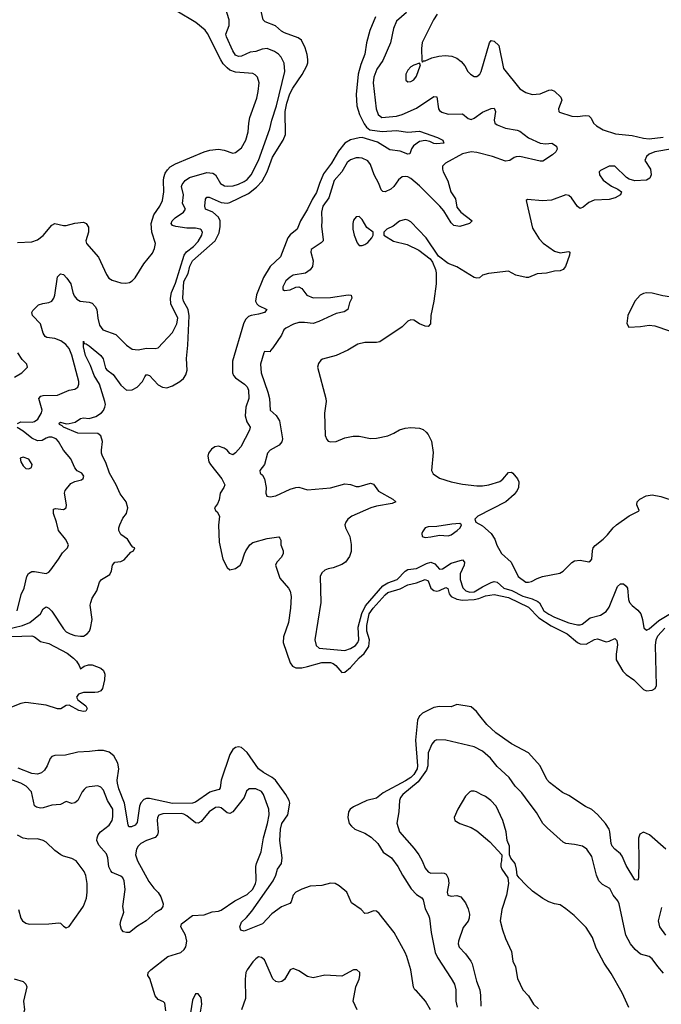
# Model space of a CAD drawing. Header units: inches. Extents: x 1678809 to 1859548, y 384609 to 522868.
# Tile 318 of 386: x 1785366 to 1789834, y 447989 to 454851. Entities that reach past the tile are written whole.
import ezdxf

# ---------------------------------------------------------------- set-up
doc = ezdxf.new("R2010")
doc.units = ezdxf.units.IN
doc.header["$MEASUREMENT"] = 0
doc.layers.add('B7484', color=7, linetype='Continuous')
doc.layers.add('B7485', color=7, linetype='Continuous')

msp = doc.modelspace()

# ---------------------------------------------------------------- linework, layer by layer
at = {"layer": 'B7484', "color": 5}
for points, elevation in [([(1788151.6, 450000), (1788150, 449998.4), (1788136.2, 449970), (1788122.6, 449830), (1788135.7, 449650), (1788132.9, 449630), (1788110.9, 449590), (1788090, 449569.4), (1788053.4, 449546.6), (1787897, 449463), (1787850, 449425.6), (1787784, 449410), (1787690, 449364.8), (1787668.1, 449350), (1787656.9, 449330), (1787650.3, 449290), (1787661.5, 449250), (1787675.8, 449230), (1787699.1, 449210), (1787770, 449180.6), (1787814.8, 449154.8), (1787859.6, 449110), (1787896.3, 449050), (1787954.7, 449010), (1787999.8, 448950), (1788031, 448890), (1788092.6, 448792.6), (1788130, 448755.4), (1788167.6, 448730), (1788176.3, 448716.3), (1788190, 448655.5), (1788214, 448610), (1788219.3, 448590), (1788231, 448489), (1788258.3, 448350), (1788275.7, 448315.7), (1788371.5, 448170), (1788392.9, 448130), (1788403.6, 448090), (1788404.1, 448010), (1788412.6, 447970)], 240), ([(1789864.8, 449070), (1789752.9, 449170), (1789710, 449188.6), (1789684.9, 449175.1), (1789674.3, 449145.7), (1789677.8, 448990), (1789674.3, 448870), (1789670, 448854), (1789650, 448857), (1789590, 448957.4), (1789561.2, 449021.2), (1789550, 449037.3), (1789509.6, 449070), (1789491.5, 449091.5), (1789484.6, 449110), (1789475.9, 449190), (1789469.9, 449210), (1789444.7, 449250), (1789390, 449312.3), (1789350, 449347), (1789306.9, 449366.9), (1789190, 449444.7), (1789146.2, 449466.2), (1789054.6, 449534.6), (1789036.6, 449556.6), (1788990.8, 449650.8), (1788910, 449742), (1788790, 449803.9), (1788681.8, 449881.8), (1788618.2, 449938.2), (1788570, 450000)], 240), ([(1788226.4, 447950), (1788191.5, 448011.5), (1788130, 448082), (1788117, 448090), (1788107.8, 448107.8), (1788089.4, 448230), (1788061.2, 448321.2), (1788049.9, 448349.9), (1787972.8, 448490), (1787870, 448622.4), (1787850, 448638), (1787830, 448639.6), (1787790, 448624.5), (1787770, 448622.7), (1787742.9, 448650), (1787675.6, 448695.6), (1787643.5, 448770), (1787590, 448814.5), (1787562.7, 448830), (1787530, 448832.5), (1787470, 448817.8), (1787390, 448811.9), (1787330, 448792.2), (1787290, 448771.3), (1787270.2, 448750), (1787256.3, 448703.7), (1787247.9, 448692.1), (1787190, 448667.2), (1787121.2, 448618.8), (1787057.6, 448550), (1786930, 448499.5), (1786905.4, 448505.4), (1786899.6, 448530), (1786910, 448560.5), (1786946.2, 448593.8), (1786982.5, 448637.5), (1787130.8, 448849.2), (1787150.3, 448889.7), (1787162.1, 448930), (1787189.8, 448970), (1787194.3, 449010), (1787178.1, 449130), (1787182.1, 449210), (1787192.2, 449250), (1787233.5, 449310), (1787247.4, 449390), (1787243, 449410), (1787220.5, 449450), (1787147.3, 449550), (1787124.2, 449570), (1787063.5, 449603.5), (1787029.9, 449629.9), (1786950, 449743.4), (1786910, 449778.3), (1786890, 449782.7), (1786870, 449778.7), (1786850, 449764.4), (1786830, 449730.8), (1786769.4, 449550.6), (1786762.7, 449497.3), (1786755.1, 449484.9), (1786710, 449475.5), (1786690, 449466.7), (1786590, 449398.8), (1786570, 449389.9), (1786430, 449388.3), (1786270, 449423.7), (1786250, 449423.9), (1786230, 449417), (1786210, 449393.1), (1786200.6, 449370), (1786184.3, 449255.7), (1786170, 449237.6), (1786145.5, 449225.5), (1786126.1, 449226.1), (1786120.7, 449240.7), (1786096.7, 449390), (1786057.2, 449490), (1786046.8, 449530), (1786045.5, 449550), (1786055.8, 449630), (1786050.3, 449670), (1786021.5, 449721.5), (1785990, 449745.2), (1785950, 449757.6), (1785910, 449758.1), (1785852, 449750), (1785770, 449746), (1785685.3, 449725.3), (1785610, 449724), (1785590, 449715.1), (1785578.6, 449701.4), (1785558.3, 449650), (1785539.7, 449620.3), (1785517.8, 449602.2), (1785490, 449592.7), (1785450, 449597.7), (1785355.4, 449635.4)], 240), ([(1789850, 448206.6), (1789810, 448251.5), (1789770, 448306), (1789750, 448323), (1789690, 448337.4), (1789651.2, 448370), (1789619.1, 448410), (1789588.2, 448470), (1789541.4, 448690), (1789530.6, 448710.6), (1789498.7, 448750), (1789475.2, 448795.2), (1789423.6, 448823.6), (1789398.5, 448850), (1789381.8, 448890), (1789350, 449018.4), (1789315.4, 449070), (1789285.2, 449090), (1789230, 449102.7), (1789170, 449109.8), (1789150, 449118.5), (1789038.1, 449218.1), (1789008.9, 449250), (1788964.8, 449324.8), (1788914.1, 449394.1), (1788862.5, 449462.5), (1788816.8, 449510), (1788773.7, 449570), (1788690, 449646.2), (1788645, 449705), (1788590, 449753.5), (1788530, 449782.3), (1788334, 449830), (1788270, 449832.9), (1788253.9, 449826.1), (1788237, 449803), (1788210, 449740.7), (1788208.1, 449650), (1788198.2, 449621.8), (1788139.9, 449540.1), (1788033.8, 449450), (1788018.2, 449430), (1788010.2, 449410), (1788005.5, 449330), (1787992.2, 449252.2), (1788010.4, 449190), (1788113.7, 449073.7), (1788146.3, 449030), (1788168.9, 448990), (1788190, 448938), (1788210, 448912.2), (1788230, 448902.3), (1788305.3, 448905.3), (1788323, 448903), (1788334.9, 448894.9), (1788348.8, 448868.8), (1788354.4, 448834.4), (1788342.4, 448770), (1788347.4, 448750), (1788370, 448742.3), (1788410, 448747.2), (1788438, 448738), (1788470, 448695.5), (1788490, 448654.8), (1788498.2, 448618.2), (1788496.9, 448590), (1788490, 448569.5), (1788455.4, 448524.6), (1788422, 448430), (1788419, 448410), (1788426.8, 448386.8), (1788470, 448340.3), (1788506.7, 448290), (1788516.2, 448270), (1788546, 448150), (1788569.2, 448090), (1788575.3, 448050), (1788576.7, 447976.7)], 260), ([(1786382.9, 447942.9), (1786376.2, 447996.2), (1786366.6, 448006.6), (1786330, 448022), (1786308.5, 448048.5), (1786272.3, 448170), (1786259, 448190), (1786261.2, 448210), (1786279.3, 448230), (1786397.7, 448322.3), (1786489.3, 448350), (1786511.1, 448370), (1786522.2, 448390), (1786530.9, 448430), (1786519.7, 448470), (1786489.3, 448530), (1786493.2, 448550), (1786502.4, 448557.6), (1786570, 448608.4), (1786650, 448612.4), (1786706.5, 448633.5), (1786750, 448637.6), (1786770, 448646), (1786865.1, 448710), (1786950, 448753.6), (1786990, 448792.4), (1787009.1, 448830), (1787012.2, 448850), (1787010.6, 448950), (1787014.1, 448970), (1787047.9, 449052.1), (1787065, 449150), (1787092.8, 449250), (1787103.4, 449310), (1787100.3, 449350), (1787063.5, 449450), (1787050, 449471), (1787010, 449490.9), (1786964.7, 449490), (1786946.6, 449473.4), (1786930.3, 449430), (1786850, 449329.8), (1786830, 449317.8), (1786820.2, 449320.2), (1786810, 449323.1), (1786770, 449358), (1786750, 449363.4), (1786730, 449360.7), (1786684.7, 449330), (1786630, 449264.1), (1786610, 449252.2), (1786590, 449253.7), (1786530, 449303.2), (1786510, 449314.5), (1786490, 449319), (1786363, 449317), (1786333.9, 449306.1), (1786326, 449290), (1786323.5, 449270), (1786329.4, 449190.6), (1786326.2, 449170), (1786309.5, 449150.5), (1786249.6, 449130.4), (1786210, 449109.8), (1786191.1, 449090), (1786180.2, 449070), (1786173.4, 449030), (1786185.9, 448990), (1786264.5, 448844.5), (1786299.1, 448799.1), (1786330, 448768), (1786350, 448737.3), (1786364.4, 448690), (1786363, 448670), (1786350, 448649.2), (1786310, 448626), (1786247.7, 448570), (1786187, 448533), (1786130, 448489.5), (1786109.3, 448489.3), (1786090, 448494), (1786074, 448510), (1786066, 448546), (1786070, 448571), (1786091.5, 448630), (1786083.5, 448670), (1786101.4, 448790), (1786093.8, 448850), (1786084, 448870), (1786070, 448883.1), (1786010, 448906.6), (1785999.7, 448919.7), (1785987.8, 448947.8), (1785978.9, 449010), (1785970, 449037.3), (1785917.1, 449097), (1785903.4, 449130), (1785904.7, 449150), (1785912.9, 449170), (1785929.9, 449190.1), (1785990, 449236.3), (1786009.2, 449270), (1786014.7, 449294.7), (1786013.7, 449350), (1785977, 449410), (1785950, 449481.6), (1785930, 449503.2), (1785910, 449510.9), (1785850, 449505.7), (1785830, 449498.8), (1785814.1, 449485.9), (1785801.3, 449470), (1785770.2, 449409.8), (1785750, 449392), (1785730, 449389.5), (1785690, 449402), (1785650, 449380.5), (1785590, 449376.9), (1785530, 449357.3), (1785510, 449355.1), (1785482.7, 449362.7), (1785470, 449373.2), (1785447.3, 449470), (1785412.2, 449510), (1785374.7, 449530), (1785290, 449559.9)], 260), ([(1789606.8, 447966.8), (1789560.7, 448070), (1789484.1, 448204.1), (1789436.6, 448276.6), (1789381.1, 448381.1), (1789354.2, 448454.2), (1789310, 448525.2), (1789228.2, 448608.2), (1789170, 448655.1), (1789130, 448681.2), (1789090, 448689.3), (1789050, 448703.7), (1789010, 448726), (1788938, 448778), (1788890, 448821.2), (1788845.2, 448870), (1788829.2, 448890), (1788826, 448930), (1788816, 448970), (1788787, 449007), (1788776, 449030), (1788777, 449090), (1788760.9, 449130), (1788754, 449190), (1788729.6, 449270), (1788683.7, 449370), (1788646, 449410), (1788610, 449437), (1788579, 449450), (1788548, 449470), (1788530, 449475.1), (1788510, 449475.1), (1788501, 449470), (1788470, 449439.3), (1788416, 449350), (1788391, 449290), (1788396, 449270), (1788431.3, 449250), (1788510, 449221.3), (1788550, 449197.1), (1788640.3, 449120.2), (1788722.8, 449030), (1788722, 448990), (1788715.5, 448970), (1788717.1, 448950), (1788723.8, 448930), (1788766, 448870), (1788770.6, 448830.6), (1788755.8, 448750), (1788723.2, 448650), (1788712.8, 448570), (1788727.3, 448507.3), (1788748, 448448), (1788790, 448358), (1788799.3, 448290), (1788818, 448250), (1788832.4, 448170), (1788868.7, 448090), (1788908.2, 448048.2), (1788944.2, 447990), (1788978, 447958)], 280), ([(1785357.6, 448650), (1785373.4, 448590), (1785386, 448570), (1785410, 448554.2), (1785431.4, 448548.6), (1785570, 448550.2), (1785637.8, 448557.7), (1785650, 448554.4), (1785670, 448533), (1785690, 448521.6), (1785710, 448530.5), (1785790, 448641.6), (1785810, 448674), (1785830.7, 448729.3), (1785836.8, 448770), (1785836.8, 448830), (1785826.7, 448886.7), (1785814.6, 448914.6), (1785759.7, 448990), (1785730, 449004.4), (1785670, 449020.7), (1785653.2, 449030), (1785610, 449061.3), (1785550, 449119.3), (1785530.5, 449130.5), (1785490, 449141.2), (1785430, 449140.7), (1785390, 449146.6), (1785350, 449167.3)], 280), ([(1789835.4, 448664.6), (1789811.4, 448570), (1789821.3, 448530), (1789863.1, 448470)], 260), ([(1787716, 447950), (1787687.3, 448010), (1787707, 448110), (1787730, 448164.7), (1787734.5, 448190), (1787734.5, 448210), (1787714, 448230), (1787690, 448229.6), (1787610, 448186), (1787490, 448191.8), (1787410, 448173.6), (1787370, 448182.4), (1787310, 448221.6), (1787270, 448238), (1787250, 448229), (1787210, 448162.7), (1787191.7, 448148.3), (1787170, 448142.9), (1787150, 448147.3), (1787130, 448166), (1787070, 448298), (1787050, 448315.1), (1787030, 448319.5), (1787010, 448307), (1786990, 448284.5), (1786950.3, 448230), (1786941.1, 448210), (1786935.8, 448164.2), (1786938, 448030), (1786910.3, 447950)], 260), ([(1785326.7, 448166.7), (1785390, 448147.7), (1785407.7, 448130), (1785415.5, 448110), (1785392, 448010), (1785399.5, 447950), (1785392.7, 447927.3), (1785370, 447919.6), (1785350, 447925.6)], 260), ([(1786624.8, 447935.2), (1786634.7, 447990), (1786630, 448035.3), (1786610, 448062), (1786590, 448062), (1786570, 448018), (1786556.3, 447930)], 260)]:
    msp.add_lwpolyline(points, dxfattribs=dict(at, elevation=elevation))
at = {"layer": 'B7485', "color": 5}
for points, elevation in [([(1785350, 452037.6), (1785372.9, 452047.1), (1785454, 452046), (1785470, 452050.1), (1785492.2, 452067.8), (1785518.4, 452110), (1785522.9, 452130), (1785500.4, 452210), (1785512.3, 452227.7), (1785530, 452232.2), (1785630, 452233.5), (1785710, 452268), (1785750, 452276.9), (1785771.1, 452290), (1785778.2, 452310), (1785777.1, 452330), (1785730, 452513.6), (1785710, 452559.8), (1785686.9, 452586.9), (1785651.8, 452611.8), (1785610, 452627.9), (1785555.9, 452635.9), (1785543.3, 452643.3), (1785530, 452666), (1785510.6, 452730.6), (1785455.1, 452790), (1785451.2, 452810), (1785457, 452823), (1785497.4, 452862.6), (1785526.5, 452873.5), (1785570, 452879.7), (1785590.8, 452890), (1785603.7, 452910), (1785609.8, 452930), (1785630, 453058.8), (1785650, 453080.4), (1785670, 453074.9), (1785694.6, 453050), (1785722.3, 453010), (1785735.3, 452950), (1785745.6, 452925.6), (1785763, 452903), (1785786.8, 452890), (1785850, 452882.6), (1785870, 452874), (1785892.5, 452852.5), (1785904.4, 452830), (1785911, 452770), (1785922.1, 452722.1), (1785944.9, 452690), (1786035.7, 452655.7), (1786110, 452582.6), (1786150, 452555.3), (1786190, 452550.3), (1786250, 452562.7), (1786310, 452560.3), (1786330, 452563.8), (1786429.7, 452670), (1786461.5, 452730), (1786466.3, 452770), (1786419.3, 452870), (1786415.8, 452910), (1786422.8, 452950), (1786450, 453015.2), (1786510.7, 453209.3), (1786528.2, 453231.8), (1786577.2, 453270), (1786610, 453306), (1786634.3, 453350), (1786638.4, 453370), (1786630, 453385.2), (1786622, 453390), (1786590, 453396.8), (1786530, 453397.8), (1786454, 453410), (1786430, 453416.9), (1786420.4, 453430), (1786428.7, 453450), (1786448.7, 453470), (1786506, 453510), (1786521.3, 453530), (1786499.7, 453570), (1786506.3, 453630), (1786492.1, 453687.9), (1786496.8, 453703.2), (1786518.9, 453730), (1786548.2, 453750), (1786670, 453785.6), (1786710, 453781.5), (1786728.7, 453768.7), (1786765.4, 453710), (1786793.4, 453693.4), (1786810, 453689.5), (1786852.7, 453692.7), (1786890, 453703.4), (1786930, 453723.1), (1786950, 453737.7), (1786977.1, 453770), (1787030, 453870.3), (1787107.4, 454090), (1787120.8, 454150), (1787154, 454250), (1787212.4, 454490), (1787207.1, 454547.1), (1787186.4, 454590), (1787168.6, 454610), (1787140.4, 454630), (1787090, 454649.8), (1787053.8, 454646.1), (1787010, 454629.8), (1786970, 454623.2), (1786910, 454597.4), (1786890, 454593.3), (1786870, 454602.6), (1786850, 454633.3), (1786805.7, 454730), (1786802.2, 454750), (1786825.1, 454810), (1786825.8, 454850), (1786799.7, 454930)], 260), ([(1785270, 450600.6), (1785385.6, 450630), (1785435.7, 450650), (1785510, 450709.1), (1785530, 450744.4), (1785550, 450758), (1785570, 450749.2), (1785590, 450728.4), (1785670, 450606.3), (1785690, 450585), (1785717.4, 450570), (1785750, 450560.1), (1785790, 450553.5), (1785810, 450555.4), (1785837, 450570), (1785853.2, 450590), (1785859.2, 450610), (1785870.7, 450670), (1785858, 450770), (1785860.4, 450790), (1785870, 450819.1), (1785903.6, 450870), (1785920.7, 450930), (1785936, 450950), (1785994.9, 450985.1), (1786006, 451010), (1786012, 451050), (1786029.3, 451070), (1786070, 451074.4), (1786093.7, 451086.3), (1786140.9, 451139.1), (1786158, 451150), (1786168, 451170), (1786155.1, 451175.1), (1786145.6, 451185.6), (1786116, 451230), (1786070, 451263.6), (1786056.9, 451290), (1786055.8, 451310), (1786063.5, 451330), (1786083.5, 451376.5), (1786109.5, 451410), (1786118.4, 451450), (1786107.3, 451490), (1786066.4, 451546.4), (1786037.7, 451610), (1785992.2, 451690), (1785965.8, 451765.8), (1785943.7, 451810), (1785936.8, 451830), (1785936.5, 451850), (1785943.4, 451910), (1785930, 451949.7), (1785910, 451966.4), (1785770, 451969.5), (1785670, 452009.9), (1785661.2, 452021.2), (1785642.6, 452030), (1785642, 452038), (1785650, 452044.9), (1785690, 452035.3), (1785710, 452035.4), (1785753.1, 452046.9), (1785790, 452071.3), (1785810, 452075.6), (1785850, 452072.4), (1785895.8, 452084.2), (1785936.5, 452110), (1785950, 452127.1), (1785959.6, 452150), (1785962.5, 452170), (1785959.3, 452190), (1785921.7, 452310), (1785885.5, 452370), (1785860.2, 452440.2), (1785824.6, 452510), (1785809.8, 452570.2), (1785809.6, 452610.4), (1785814.6, 452594.6), (1785830, 452592.6), (1785850, 452578.9), (1785931.3, 452510), (1785946.3, 452486.3), (1785963.3, 452423.3), (1785973.8, 452410), (1786016.9, 452376.9), (1786070, 452304.6), (1786110, 452268.2), (1786150, 452270.2), (1786184.6, 452290), (1786221.9, 452330), (1786237.7, 452362.3), (1786250, 452376.9), (1786270, 452370.2), (1786330, 452305.3), (1786361.3, 452290), (1786390, 452285.5), (1786430, 452298), (1786481.5, 452330), (1786505.7, 452350), (1786523.4, 452376.6), (1786531.3, 452408.7), (1786526.9, 452490), (1786537.1, 452582.9), (1786546.9, 452786.9), (1786539.9, 452830), (1786507.7, 452890), (1786501.5, 452910), (1786510, 453026.7), (1786538.3, 453081.7), (1786550, 453133.4), (1786569, 453170), (1786727.5, 453310), (1786754.5, 453365.6), (1786763.2, 453410), (1786761, 453450), (1786750, 453474.5), (1786710, 453508.3), (1786659.8, 453530), (1786655, 453550), (1786660.4, 453599.6), (1786670, 453614.4), (1786686.5, 453613.5), (1786770, 453575.6), (1786810, 453571.3), (1786830, 453576.8), (1786959.7, 453640.3), (1787015.4, 453684.6), (1787053.9, 453726.1), (1787090.5, 453789.5), (1787127.4, 453892.6), (1787199.9, 454010), (1787217.7, 454050), (1787215.5, 454210), (1787226.9, 454270), (1787247, 454333), (1787267.2, 454372.8), (1787332.4, 454467.6), (1787366.1, 454530), (1787371.7, 454550), (1787373.2, 454573.2), (1787367.8, 454607.8), (1787353.6, 454653.6), (1787328.2, 454708.2), (1787304.7, 454724.7), (1787210, 454758.9), (1787189.6, 454770), (1787148.6, 454808.6), (1787076.4, 454836.4), (1787061.6, 454850), (1787047.8, 454910)], 240), ([(1785350, 453298.8), (1785450, 453302.6), (1785490, 453316.5), (1785530, 453346.9), (1785590, 453418), (1785610, 453429.3), (1785670, 453416.5), (1785690, 453416.5), (1785750, 453432.7), (1785810, 453438.5), (1785830.1, 453430.1), (1785845.3, 453405.3), (1785845.5, 453370), (1785827.6, 453310), (1785830.4, 453290), (1785915.6, 453195.6), (1785970, 453074), (1785986.4, 453050), (1786010, 453034.4), (1786070, 453016.3), (1786106.3, 453013.7), (1786130, 453018.8), (1786150, 453030.8), (1786170, 453050.8), (1786231.5, 453150), (1786290, 453223.8), (1786304.9, 453255.1), (1786311.9, 453290), (1786287, 453370), (1786282.1, 453430), (1786300.9, 453490), (1786343, 453550), (1786360.7, 453590), (1786370.9, 453650), (1786367, 453730), (1786369.9, 453749.9), (1786380, 453780), (1786395.2, 453804.8), (1786415, 453825), (1786450, 453846.7), (1786650, 453929.4), (1786690, 453941.4), (1786750, 453948.4), (1786790, 453940.7), (1786850, 453920.8), (1786870, 453924.4), (1786910, 453958.3), (1786942, 454010), (1786957.8, 454070), (1786961.4, 454130), (1786969, 454170), (1787016.4, 454303.6), (1787027.8, 454350), (1787032.9, 454410), (1787023, 454450), (1787006.9, 454466.9), (1786990, 454475.3), (1786870, 454484.3), (1786830, 454498.7), (1786810, 454514.1), (1786783.1, 454543.1), (1786765.8, 454570), (1786675, 454755), (1786658.3, 454778.3), (1786593, 454830), (1786460.7, 454910)], 280), ([(1787844.1, 454870), (1787804.2, 454775.8), (1787780.3, 454690), (1787768.5, 454610), (1787741.6, 454538.4), (1787723.1, 454470), (1787709.1, 454330), (1787714.5, 454250), (1787733, 454190), (1787764.4, 454124.4), (1787780.6, 454100.6), (1787804, 454084), (1787890, 454071.8), (1787990, 454079.5), (1788070, 454067.8), (1788150, 454074.2), (1788274.9, 454030), (1788313.4, 454010), (1788318.8, 453990), (1788270, 453985.4), (1788250, 453988.7), (1788222.2, 454002.2), (1788190, 454007.8), (1788150, 454001.3), (1788108.4, 453971.6), (1788094.6, 453950), (1788083.1, 453916.9), (1788070, 453912.4), (1788014.5, 453934.5), (1787944.5, 453944.5), (1787857.2, 453997.2), (1787750, 454028.7), (1787730, 454028.1), (1787670, 454012.7), (1787630, 453990.5), (1787585.3, 453934.7), (1787538.1, 453850), (1787482.6, 453777.4), (1787454.4, 453710), (1787434.1, 453645.9), (1787402.6, 453597.4), (1787370.3, 453529.7), (1787321.3, 453450), (1787297.8, 453390), (1787249.4, 453350.6), (1787233.2, 453330), (1787182.3, 453197.7), (1787110.8, 453130), (1787064.9, 453055.1), (1787014.3, 452934.3), (1787008.3, 452890), (1787018.4, 452870), (1787030, 452858.8), (1787088.2, 452830), (1787070.4, 452810), (1787030, 452797.9), (1786978, 452790), (1786958.7, 452781.3), (1786938.5, 452761.5), (1786923.6, 452730), (1786848.6, 452470), (1786846.9, 452390), (1786854.4, 452370), (1786870, 452353.9), (1786931.6, 452310), (1786950, 452291.6), (1786958.5, 452270), (1786961.9, 452210), (1786942, 452150), (1786936.6, 452090), (1786947.1, 452047.1), (1786970.2, 452010), (1786966.9, 451990), (1786906.5, 451873.5), (1786870, 451833.1), (1786850, 451818.7), (1786830, 451827), (1786811.8, 451850), (1786790, 451864), (1786750, 451878.7), (1786725.4, 451874.6), (1786702.1, 451857.9), (1786680.9, 451830), (1786676.1, 451810), (1786683.4, 451770), (1786693.8, 451750), (1786774.6, 451650), (1786794.3, 451610), (1786787.6, 451590), (1786761.5, 451550), (1786754.3, 451505.7), (1786743.9, 451476.1), (1786723.6, 451450), (1786728.5, 451430), (1786740.5, 451420.5), (1786757.6, 451390), (1786750.8, 451329.2), (1786756.3, 451210), (1786781.5, 451090), (1786810, 451032.4), (1786830, 451016.4), (1786870, 451026.3), (1786901.5, 451050), (1786914, 451070), (1786930.7, 451129.3), (1786941, 451150), (1786969.8, 451190.2), (1786990, 451206.4), (1787090, 451235.3), (1787170, 451246), (1787178.5, 451238.5), (1787184, 451224), (1787185.5, 451190), (1787200.5, 451150), (1787202, 451130), (1787190, 451106), (1787156.3, 451070), (1787148.2, 451050), (1787178, 450958), (1787236.9, 450890), (1787250, 450867.3), (1787256.5, 450830), (1787252.3, 450750), (1787236.9, 450650), (1787203.6, 450550), (1787200.7, 450510), (1787249.1, 450369.1), (1787266.6, 450346.6), (1787290, 450334.3), (1787330, 450334.5), (1787370, 450342.3), (1787470, 450371), (1787530, 450370.1), (1787550, 450363.5), (1787568.5, 450350), (1787610, 450301.5), (1787630, 450303.2), (1787670, 450336.8), (1787730, 450403.5), (1787765.2, 450434.8), (1787796.7, 450483.3), (1787802.9, 450530), (1787783.5, 450590), (1787783.9, 450630), (1787800.8, 450710), (1787828, 450750), (1787910, 450842), (1787930, 450857.9), (1788015.4, 450884.6), (1788070, 450913.3), (1788130, 450925.9), (1788190, 450949.5), (1788210, 450940.7), (1788228.4, 450890), (1788250, 450872), (1788270, 450868.1), (1788290, 450872.1), (1788334.4, 450894.4), (1788346.5, 450886.5), (1788356.1, 450850), (1788369.6, 450830), (1788410, 450811.8), (1788450, 450805.9), (1788530, 450810.3), (1788563.3, 450816.7), (1788610, 450835.4), (1788670, 450844.1), (1788770, 450824.2), (1788910, 450757.7), (1788981.9, 450681.9), (1789067.1, 450627.1), (1789177.5, 450570), (1789250, 450511.5), (1789270, 450501.5), (1789310, 450499.3), (1789370, 450531.6), (1789390, 450536.3), (1789450, 450515.6), (1789470, 450518.9), (1789510, 450537.6), (1789523.6, 450523.6), (1789530, 450494), (1789519, 450430), (1789520.2, 450390), (1789565.8, 450310), (1789588.4, 450288.4), (1789643.1, 450250), (1789710, 450182), (1789730, 450172.7), (1789770, 450178), (1789790.6, 450189.4), (1789799.8, 450210), (1789793.1, 450490), (1789797.5, 450530), (1789810, 450557.9), (1789858.7, 450610)], 240), ([(1788059.3, 454900.7), (1787990, 454839.6), (1787969.1, 454790), (1787947.2, 454690), (1787894.3, 454565.7), (1787853.5, 454506.5), (1787831.6, 454450), (1787828.1, 454410), (1787847.7, 454230), (1787862.8, 454190), (1787888.3, 454168.3), (1787990, 454179.1), (1788030.4, 454189.6), (1788130, 454233.4), (1788250, 454314.9), (1788270, 454313), (1788283.5, 454230), (1788290, 454217.6), (1788305.2, 454205.2), (1788350, 454192.9), (1788450, 454194), (1788490, 454161.6), (1788510, 454155.8), (1788530, 454164), (1788590, 454205.5), (1788650, 454232.6), (1788670, 454234.4), (1788679.1, 454210), (1788670.2, 454150), (1788674.3, 454130), (1788690, 454118.2), (1788750, 454095.7), (1788830, 454080.8), (1788850, 454073.1), (1788910, 454026.3), (1788989.4, 453989.4), (1789030, 453985.8), (1789071, 453990), (1789104.9, 453970), (1789110, 453948.7), (1789100.7, 453930), (1789077.3, 453910), (1789010, 453864.7), (1788990, 453864), (1788850, 453897.4), (1788824.3, 453895.7), (1788809.4, 453890.6), (1788779.1, 453870), (1788750, 453865), (1788657.5, 453897.5), (1788550, 453924.3), (1788510, 453929.9), (1788450, 453914.7), (1788330.5, 453850), (1788310.4, 453830), (1788310.3, 453810), (1788316, 453790), (1788348.2, 453728.2), (1788367.7, 453650), (1788401.4, 453601.4), (1788410, 453543.1), (1788438, 453510), (1788517.1, 453450), (1788499.3, 453430), (1788430, 453408.6), (1788390, 453416.4), (1788370, 453434), (1788318.6, 453518.6), (1788291.2, 453551.2), (1788150, 453693.2), (1788090, 453743.4), (1788070, 453754.5), (1788050, 453758.5), (1788030, 453755.1), (1788004.5, 453735.5), (1787971.1, 453688.9), (1787951, 453669), (1787910, 453651.8), (1787894.2, 453654.2), (1787884.2, 453664.2), (1787867.6, 453710), (1787834.4, 453770), (1787810, 453841.6), (1787790, 453867.1), (1787750, 453886.6), (1787730, 453888.9), (1787710, 453887.2), (1787670, 453874), (1787645.5, 453854.5), (1787610.1, 453789.9), (1787555, 453730), (1787518, 453610), (1787477.1, 453550), (1787467.4, 453510), (1787470.9, 453450), (1787467.5, 453410), (1787480.2, 453319.8), (1787478.3, 453310), (1787465.5, 453294.5), (1787396, 453250), (1787394, 453230), (1787410.3, 453170), (1787404.9, 453130), (1787390, 453107.3), (1787356, 453084), (1787271.3, 453070), (1787250, 453057.4), (1787219.5, 453030), (1787197.6, 452990), (1787199.1, 452970), (1787210, 452962.4), (1787248.5, 452968.5), (1787290, 452986.7), (1787310, 452988.5), (1787330, 452978), (1787365.3, 452930), (1787410, 452913), (1787530, 452913.7), (1787653, 452933), (1787674.8, 452930), (1787678, 452910), (1787663, 452877), (1787650.4, 452830), (1787626.3, 452813.7), (1787570, 452802.6), (1787450, 452747), (1787410, 452733.1), (1787350, 452741.4), (1787310, 452739.4), (1787272.1, 452727.9), (1787219.4, 452700.6), (1787204.9, 452690), (1787190, 452653.2), (1787130, 452563.7), (1787113.7, 452546.3), (1787110, 452535.3), (1787070, 452538), (1787066, 452530), (1787043.7, 452450), (1787047.8, 452390), (1787095.1, 452255.1), (1787105.2, 452210), (1787110.3, 452130.3), (1787152.2, 452092.2), (1787174.9, 452054.9), (1787195.2, 451930), (1787190.8, 451909.2), (1787173.9, 451886.1), (1787110.4, 451850), (1787092, 451830), (1787070.2, 451749.8), (1787037.3, 451710), (1787040.7, 451690), (1787055.8, 451675.8), (1787071.8, 451650), (1787081.3, 451590), (1787079.5, 451550), (1787088.2, 451530), (1787110, 451524.9), (1787150, 451533.1), (1787250, 451579.5), (1787290, 451591.6), (1787310, 451592.6), (1787370, 451575.2), (1787531.3, 451588.7), (1787630, 451615.2), (1787670, 451612.6), (1787710, 451598.4), (1787730, 451598), (1787810, 451620.5), (1787830, 451613.4), (1787864.2, 451564.2), (1787964, 451510), (1787986, 451490), (1787960.9, 451479.1), (1787850, 451460.9), (1787811.8, 451448.2), (1787678, 451390), (1787650.4, 451370), (1787636.4, 451350), (1787630.4, 451330), (1787634.4, 451310), (1787664.2, 451250), (1787673.9, 451193.9), (1787674.4, 451145.6), (1787663.8, 451110), (1787635.5, 451070), (1787610, 451053.6), (1787550, 451029.7), (1787515.1, 451024.9), (1787490, 451015.1), (1787470, 450996), (1787459.5, 450970), (1787464.2, 450790), (1787422.4, 450530), (1787431.7, 450490), (1787451, 450471), (1787630, 450455.3), (1787670, 450467.5), (1787704, 450490), (1787720.2, 450510), (1787727.9, 450530), (1787723.6, 450616.4), (1787748.2, 450711.8), (1787774.3, 450765.7), (1787895.7, 450904.3), (1787930, 450926.6), (1787994.3, 450950), (1788050, 451007.8), (1788070, 451018.9), (1788130, 451025), (1788198.6, 451061.4), (1788230, 451069.4), (1788258.1, 451058.1), (1788290, 451022), (1788310, 451023.2), (1788370, 451063.1), (1788450, 451087), (1788462.8, 451070), (1788460.2, 451050), (1788433.5, 450990), (1788434.4, 450950), (1788451.7, 450891.6), (1788472.7, 450870), (1788501.4, 450861.4), (1788530, 450862.5), (1788590, 450898.7), (1788650, 450927.7), (1788670, 450935.1), (1788690, 450931.3), (1788738, 450890), (1788792.8, 450872.8), (1788870, 450832.8), (1788933.8, 450813.8), (1788975.2, 450795.2), (1788986.4, 450786.4), (1789017, 450730), (1789050, 450708), (1789090, 450687.2), (1789190, 450647.6), (1789250, 450633.6), (1789270, 450633.1), (1789281.9, 450638.1), (1789338.8, 450681.2), (1789410, 450701), (1789450, 450727.1), (1789470, 450756.5), (1789530, 450901.7), (1789550, 450918.3), (1789570, 450918.9), (1789590, 450903.7), (1789597.5, 450890), (1789605.4, 450810), (1789613.6, 450790), (1789630, 450767.6), (1789670, 450734.6), (1789691.3, 450710), (1789703.9, 450670), (1789711.5, 450611.5), (1789730, 450596.5), (1789750, 450605.6), (1789816.5, 450663.5), (1789910, 450720.3)], 260), ([(1788273.6, 454890), (1788248, 454850), (1788169.3, 454690.7), (1788165.3, 454650), (1788165.4, 454565.4), (1788170, 454554), (1788176.4, 454563.6), (1788190, 454563), (1788236.1, 454583.9), (1788284.2, 454595.8), (1788330, 454601.3), (1788376.3, 454596.3), (1788410, 454582.4), (1788440.3, 454560.3), (1788466, 454530), (1788486, 454490), (1788504.9, 454470), (1788530, 454455.8), (1788550, 454455.8), (1788570, 454470.5), (1788578.7, 454490), (1788638.4, 454690), (1788650, 454704.9), (1788670, 454700.4), (1788703.8, 454670), (1788734.6, 454510), (1788849.3, 454369.3), (1788890, 454343.1), (1788934, 454330), (1788990, 454332.9), (1789050, 454359.6), (1789070, 454361.7), (1789090, 454353.1), (1789135.3, 454310), (1789141.1, 454290), (1789119.3, 454230), (1789120.7, 454210), (1789125.7, 454205.7), (1789210, 454177.7), (1789250, 454176.9), (1789303.6, 454183.6), (1789330, 454179.6), (1789345.4, 454165.4), (1789362.3, 454130), (1789382, 454110), (1789430, 454083.8), (1789515.7, 454055.7), (1789630, 454042.8), (1789710, 454025.1), (1789750, 454021.3), (1789847.5, 454032.5)], 280), ([(1789912, 453950), (1789790, 453930.8), (1789750, 453914.5), (1789730, 453896.2), (1789720.5, 453870), (1789758, 453810), (1789764.4, 453770), (1789754.9, 453745.1), (1789730, 453731.5), (1789650, 453726.9), (1789610, 453739.6), (1789591.2, 453751.2), (1789509.4, 453829.4), (1789470, 453829.4), (1789410, 453799.3), (1789400.7, 453790), (1789403, 453770), (1789430, 453733.4), (1789487.7, 453690), (1789530.8, 453670), (1789557.3, 453650), (1789550.8, 453630), (1789511.9, 453608.1), (1789470, 453598.4), (1789366.5, 453593.5), (1789330, 453577.4), (1789290, 453543.7), (1789270, 453535.1), (1789250, 453549.4), (1789208.6, 453608.6), (1789190, 453625.1), (1789170, 453629.6), (1789070, 453593.6), (1789007.4, 453587.4), (1788902, 453598), (1788894, 453590), (1788936.7, 453396.7), (1788982.6, 453322.6), (1789012.4, 453292.4), (1789090, 453236.4), (1789130, 453225.5), (1789173.7, 453233.7), (1789190, 453234.8), (1789196, 453230), (1789194, 453210), (1789167.7, 453130), (1789150, 453109.5), (1789130, 453100.9), (1789090, 453099.3), (1789035.5, 453084.5), (1788970, 453078.7), (1788910, 453055.1), (1788893.8, 453053.8), (1788822, 453070), (1788770, 453099.3), (1788630, 453082.7), (1788590, 453069.2), (1788567.7, 453052.3), (1788550, 453049.5), (1788530, 453054), (1788410, 453128.3), (1788351, 453151), (1788281.7, 453201.7), (1788197, 453330), (1788090, 453440.9), (1788070, 453454), (1788050, 453458.4), (1788010, 453447), (1787967.5, 453412.5), (1787922.8, 453390), (1787901, 453370), (1787902, 453350), (1787970, 453307.7), (1788063.4, 453283.4), (1788144.6, 453244.6), (1788225.1, 453185.1), (1788241.3, 453161.3), (1788261.6, 453110), (1788266.2, 453086.2), (1788266.7, 453010), (1788250.3, 452890), (1788230.3, 452790), (1788227.7, 452730), (1788210, 452712.3), (1788190, 452715.6), (1788150, 452731.8), (1788110, 452757), (1788090, 452759.5), (1788070, 452749.5), (1788030.4, 452710), (1787874.4, 452605.6), (1787850, 452600.3), (1787770, 452601.6), (1787720.7, 452590), (1787650, 452546.6), (1787570.7, 452510), (1787474.4, 452485.6), (1787462.8, 452477.2), (1787446, 452454), (1787439.1, 452430), (1787498.5, 452210), (1787499.6, 452190), (1787489.1, 452109.1), (1787492.3, 451952.3), (1787504.6, 451924.6), (1787514.6, 451914.6), (1787530, 451908.4), (1787570, 451910.4), (1787630, 451936.9), (1787688.2, 451948.2), (1787730, 451948), (1787810, 451932.3), (1787850, 451934.2), (1787930, 451951.5), (1787971.4, 451968.6), (1788010, 451991.5), (1788050, 452005.2), (1788090, 452008.9), (1788150, 452004.4), (1788175.4, 451995.4), (1788197.2, 451977.2), (1788210, 451960.7), (1788233.1, 451913.1), (1788244.9, 451835.1), (1788233.4, 451710), (1788245.8, 451685.8), (1788290, 451655.8), (1788371, 451630), (1788450, 451614), (1788550, 451601.7), (1788590, 451602.7), (1788634, 451610), (1788710, 451633), (1788730, 451647.7), (1788770, 451694.9), (1788790, 451697.1), (1788800.7, 451690), (1788833, 451650), (1788842.4, 451630), (1788838.7, 451590), (1788830.2, 451569.8), (1788810, 451542.7), (1788750.5, 451490), (1788557.3, 451390), (1788536, 451370), (1788542, 451350), (1788590, 451323.1), (1788650.3, 451270), (1788675.6, 451230), (1788689.1, 451189.1), (1788720.3, 451130), (1788787.8, 451070), (1788838.3, 450970), (1788890, 450931.6), (1788910, 450930.2), (1788930, 450936.5), (1788970, 450957.5), (1789006, 450970), (1789127, 450993), (1789150, 451007.7), (1789210, 451067.7), (1789230, 451079.3), (1789270, 451083.8), (1789330, 451073.4), (1789340.1, 451079.9), (1789349.5, 451090.5), (1789354, 451150), (1789360.5, 451170), (1789372.8, 451187.2), (1789430, 451230.4), (1789459.8, 451260.2), (1789498.7, 451310), (1789521.6, 451330), (1789610, 451392), (1789675.5, 451424.5), (1789679, 451430), (1789663.6, 451470), (1789666, 451490), (1789683.7, 451510), (1789727.7, 451532.3), (1789770, 451538.6), (1789830, 451527.8), (1789943.8, 451490)], 280), ([(1790000, 452929.2), (1789959.3, 452920.7), (1789890, 452920.4), (1789845.2, 452925.2), (1789770, 452943.9), (1789730, 452947.1), (1789710, 452943.5), (1789686.4, 452930), (1789650.3, 452890), (1789600.4, 452790), (1789594, 452734), (1789608, 452708), (1789690, 452712.4), (1789750, 452721.6), (1789790, 452717.1), (1789890, 452681.6), (1789950, 452641.1), (1789990, 452627.9), (1790000, 452626)], 320), ([(1785330, 452359.2), (1785381.3, 452390), (1785421.2, 452430), (1785415.1, 452450), (1785382.4, 452482.4), (1785353.4, 452530)], 280), ([(1785348.9, 450730), (1785376, 450844), (1785398, 450890), (1785416.8, 450970), (1785427.9, 450992), (1785450, 451004.6), (1785470, 451006.3), (1785550, 450990.6), (1785570, 451000.7), (1785583.3, 451016.7), (1785637, 451090), (1785664.2, 451135.8), (1785698, 451170), (1785707, 451190), (1785684.7, 451230), (1785635.4, 451290), (1785622, 451350), (1785600.9, 451410), (1785601.2, 451438.8), (1785615.3, 451444.7), (1785670, 451436.3), (1785689.2, 451450), (1785692.2, 451470), (1785677.7, 451550), (1785683.5, 451570), (1785722.6, 451617.4), (1785750, 451633), (1785796.3, 451643.7), (1785807, 451653), (1785811.6, 451670), (1785798, 451690), (1785766.9, 451706.9), (1785750, 451726.6), (1785721.1, 451790), (1785670, 451851.1), (1785637, 451910), (1785619.8, 451930), (1785590, 451941.1), (1785570, 451940.2), (1785550, 451934.5), (1785521.7, 451918.3), (1785490, 451915.5), (1785450, 451934.6), (1785390, 451982.9), (1785348.2, 452008.2)], 260), ([(1785312.1, 450552.1), (1785450, 450556.3), (1785470, 450548.9), (1785510, 450518), (1785570, 450504), (1785696.1, 450436.1), (1785741.4, 450401.4), (1785760.7, 450380.7), (1785781.3, 450350), (1785790, 450326), (1785814.7, 450345.2), (1785844.9, 450355.1), (1785870, 450354.4), (1785930, 450332), (1785950, 450315.2), (1785958.3, 450290), (1785956.1, 450250), (1785943.4, 450190), (1785930, 450173.6), (1785910, 450164.2), (1785890, 450161.5), (1785810, 450163), (1785776.1, 450150), (1785761.8, 450130), (1785771.8, 450110), (1785827, 450070), (1785834.9, 450050), (1785827.5, 450032.5), (1785810, 450029.8), (1785777.5, 450037.5), (1785710, 450072.7), (1785689, 450071), (1785652.2, 450047.8), (1785630, 450047.4), (1785550, 450073.1), (1785410, 450091.2), (1785374.5, 450085.5), (1785310, 450060.8)], 220), ([(1788570, 450000), (1788546.6, 450030), (1788510, 450062), (1788410, 450077.6), (1788370, 450062.9), (1788290, 450064.8), (1788250, 450058.5), (1788170, 450018.1), (1788151.6, 450000)], 240)]:
    msp.add_lwpolyline(points, dxfattribs=dict(at, elevation=elevation))
at = {"layer": 'B7485', "color": 5, "elevation": 280}
for points in [[(1788150, 454548), (1788110, 454534.5), (1788090, 454521.2), (1788070, 454499), (1788055.5, 454470), (1788054.8, 454430), (1788070, 454417.3), (1788090, 454420.5), (1788110, 454430.7), (1788130, 454456), (1788155.1, 454530), (1788156.5, 454536.5)], [(1787730, 453479.3), (1787710, 453477.2), (1787690, 453454), (1787684.9, 453430), (1787685.3, 453390), (1787694.4, 453350), (1787716.1, 453296.1), (1787730, 453277.3), (1787750, 453276.3), (1787770, 453283), (1787790, 453297.3), (1787819, 453330), (1787828.7, 453350), (1787828.7, 453370), (1787783, 453403), (1787750, 453458)], [(1785390, 451801.6), (1785370, 451794), (1785373.7, 451770), (1785390, 451740.4), (1785410, 451723.6), (1785430, 451719.5), (1785449.3, 451730), (1785453, 451750), (1785430, 451787)], [(1788430, 451339), (1788375.3, 451335.3), (1788270, 451318), (1788210, 451315.8), (1788190.4, 451309.6), (1788170, 451282), (1788166, 451270), (1788167.7, 451250), (1788190, 451242.4), (1788230, 451247.6), (1788290, 451257.6), (1788350, 451254), (1788370, 451261.3), (1788412.7, 451290), (1788432.7, 451310), (1788442, 451330)]]:
    msp.add_lwpolyline(points, close=True, dxfattribs=at)

doc.saveas('drawing.dxf')
